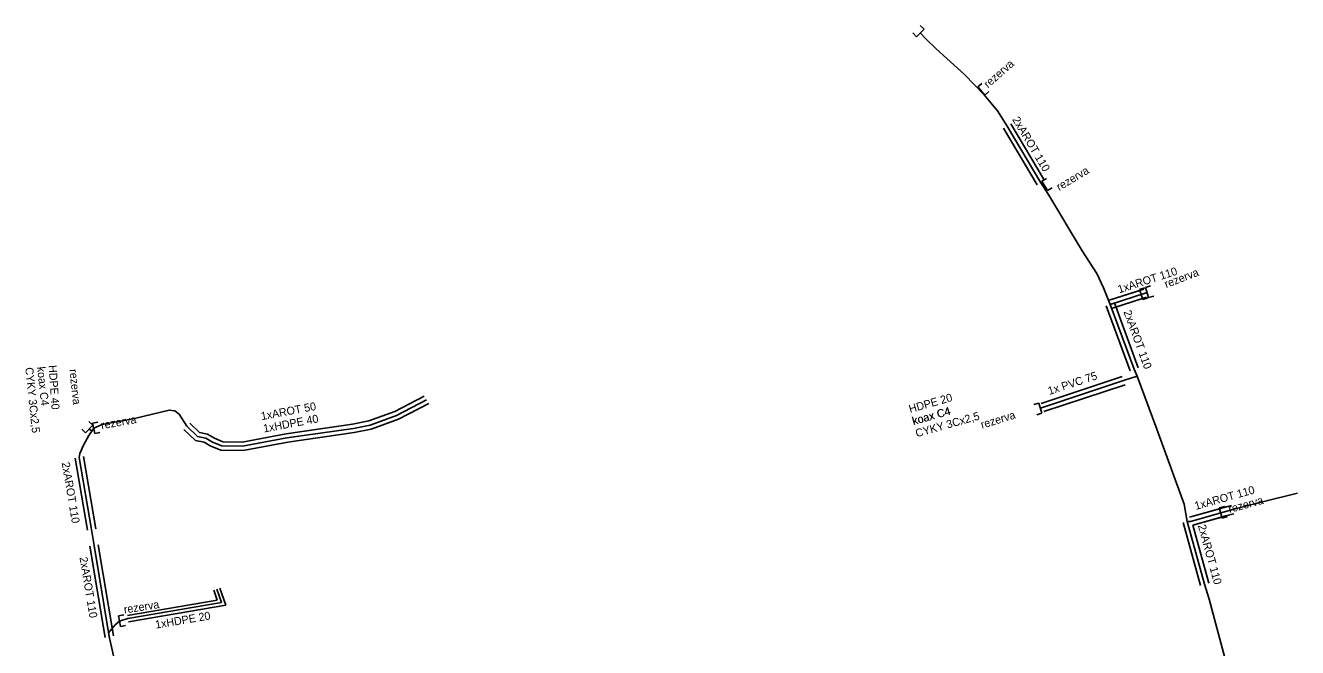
# Model space of a CAD drawing. Extents: x -651943 to -618711, y -1138561 to -1100552.
# Drawn here: x -631668.4 to -631549.1, y -1114532.9 to -1114474.5 of the extents above; entities that cross this region are included whole.
import ezdxf

# ---------------------------------------------------------------- set-up
doc = ezdxf.new("R2010")
doc.units = 0
for name, color, linetype in [('KT optika', 7, 'Continuous'), ('KT trasa', 7, 'Continuous'), ('KT zařízení', 7, 'Continuous')]:
    doc.layers.add(name, color=color, linetype=linetype)

# ---------------------------------------------------------------- blocks, each defined once
blk = doc.blocks.new('TVREZ')
at = {"layer": 'KT zařízení'}
for p, q in [((-0.05, 0.05), (0, 0.05)), ((0, -0.05), (0, 0.05)), ((-0.05, -0.05), (0, -0.05))]:
    blk.add_line(p, q, dxfattribs=at)

msp = doc.modelspace()

# ---------------------------------------------------------------- linework, layer by layer
at = {"layer": 'KT optika'}
for p, q in [((-631583.98, -1114475.8), (-631584.5, -1114475.25)), ((-631583, -1114476.75), (-631583.98, -1114475.8)), ((-631580.34, -1114479.14), (-631583, -1114476.75)), ((-631578.52, -1114481.05), (-631580.34, -1114479.14)), ((-631577.25, -1114482.56), (-631578.52, -1114481.05)), ((-631576.36, -1114483.98), (-631577.25, -1114482.56)), ((-631573.19, -1114489.29), (-631576.36, -1114483.98)), ((-631572.53, -1114490.29), (-631573.19, -1114489.29)), ((-631569.34, -1114495.69), (-631572.53, -1114490.29)), ((-631567.96, -1114497.81), (-631569.34, -1114495.69)), ((-631567.34, -1114499.16), (-631567.96, -1114497.81)), ((-631566.69, -1114500.7), (-631567.34, -1114499.16)), ((-631563.43, -1114499.65), (-631563.25, -1114499.59)), ((-631566.69, -1114500.7), (-631563.43, -1114499.65)), ((-631564.46, -1114506.79), (-631566.69, -1114500.7)), ((-631564.16, -1114507.43), (-631564.46, -1114506.79)), ((-631562.34, -1114512.4), (-631564.16, -1114507.43)), ((-631559.76, -1114519.42), (-631562.34, -1114512.4)), ((-631559.48, -1114521.06), (-631559.76, -1114519.42)), ((-631559.48, -1114521.06), (-631557.85, -1114526.94)), ((-631557.44, -1114528.34), (-631557.85, -1114526.94)), ((-631555.95, -1114533.85), (-631557.44, -1114528.34))]:
    msp.add_line(p, q, dxfattribs=at)
at = {"layer": 'KT trasa'}
for p, q in [((-631583.98, -1114475.8), (-631584.5, -1114475.25)), ((-631583, -1114476.75), (-631583.98, -1114475.8)), ((-631580.34, -1114479.14), (-631583, -1114476.75)), ((-631578.52, -1114481.05), (-631580.34, -1114479.14)), ((-631577.25, -1114482.56), (-631578.52, -1114481.05)), ((-631576.36, -1114483.98), (-631577.25, -1114482.56)), ((-631573.19, -1114489.29), (-631576.36, -1114483.98)), ((-631572.53, -1114490.29), (-631573.19, -1114489.29)), ((-631569.34, -1114495.69), (-631572.53, -1114490.29)), ((-631567.96, -1114497.81), (-631569.34, -1114495.69)), ((-631567.34, -1114499.16), (-631567.96, -1114497.81)), ((-631566.69, -1114500.7), (-631567.34, -1114499.16)), ((-631563.43, -1114499.65), (-631563.25, -1114499.59)), ((-631566.69, -1114500.7), (-631563.43, -1114499.65)), ((-631564.46, -1114506.79), (-631566.69, -1114500.7)), ((-631565.44, -1114507.85), (-631573.05, -1114510.36)), ((-631564.16, -1114507.43), (-631565.44, -1114507.85)), ((-631564.16, -1114507.43), (-631564.46, -1114506.79)), ((-631562.34, -1114512.4), (-631564.16, -1114507.43)), ((-631633.58, -1114511.11), (-631630.77, -1114509.65)), ((-631661.18, -1114511.96), (-631658.13, -1114511.4)), ((-631658.13, -1114511.4), (-631654.89, -1114510.62)), ((-631654.89, -1114510.62), (-631654.36, -1114510.69)), ((-631654.36, -1114510.69), (-631653.95, -1114510.99)), ((-631653.95, -1114510.99), (-631653.22, -1114512.13)), ((-631636.06, -1114512.02), (-631633.58, -1114511.11)), ((-631573.05, -1114510.36), (-631573.24, -1114510.43)), ((-631662.42, -1114512.99), (-631661.96, -1114512.32)), ((-631662.13, -1114512.56), (-631662.38, -1114512.39)), ((-631661.96, -1114512.32), (-631661.18, -1114511.96)), ((-631653.22, -1114512.13), (-631652.23, -1114513.09)), ((-631643.85, -1114513.23), (-631637.62, -1114512.33)), ((-631637.62, -1114512.33), (-631636.06, -1114512.02)), ((-631559.76, -1114519.42), (-631562.34, -1114512.4)), ((-631663.25, -1114514.68), (-631662.9, -1114513.9)), ((-631662.9, -1114513.9), (-631662.42, -1114512.99)), ((-631652.23, -1114513.09), (-631651.46, -1114513.24)), ((-631651.46, -1114513.24), (-631650.84, -1114513.62)), ((-631650.84, -1114513.62), (-631649.95, -1114513.98)), ((-631648, -1114514.01), (-631643.85, -1114513.23)), ((-631663.25, -1114514.68), (-631663.31, -1114515.05)), ((-631662.16, -1114521.81), (-631663.31, -1114515.05)), ((-631649.95, -1114513.98), (-631648, -1114514.01)), ((-631552.31, -1114519.19), (-631549.14, -1114518.4)), ((-631559.48, -1114521.06), (-631559.76, -1114519.42)), ((-631555.22, -1114519.95), (-631552.31, -1114519.19)), ((-631559.48, -1114521.06), (-631559.17, -1114521.05)), ((-631559.48, -1114521.06), (-631557.85, -1114526.94)), ((-631559.17, -1114521.05), (-631556, -1114520.16)), ((-631556, -1114520.16), (-631555.22, -1114519.95)), ((-631661.93, -1114523.31), (-631662.16, -1114521.81)), ((-631660.5, -1114531.86), (-631661.93, -1114523.31)), ((-631557.44, -1114528.34), (-631557.85, -1114526.94)), ((-631649.98, -1114528.67), (-631650.43, -1114527.4)), ((-631658.75, -1114530.16), (-631649.98, -1114528.67)), ((-631555.95, -1114533.85), (-631557.44, -1114528.34)), ((-631659.96, -1114530.74), (-631659.54, -1114530.4)), ((-631659.54, -1114530.4), (-631658.75, -1114530.16)), ((-631660.56, -1114531.51), (-631659.96, -1114530.74)), ((-631659.57, -1114536.04), (-631660.5, -1114531.86))]:
    msp.add_line(p, q, dxfattribs=at)
at = {"layer": 'KT zařízení'}
for p, q in [((-631572.85, -1114489.08), (-631576.02, -1114483.77)), ((-631572.85, -1114489.08), (-631576.02, -1114483.77)), ((-631573.53, -1114489.5), (-631576.7, -1114484.19)), ((-631573.53, -1114489.5), (-631576.7, -1114484.19)), ((-631566.81, -1114500.32), (-631563.55, -1114499.27)), ((-631566.81, -1114500.32), (-631563.93, -1114499.39)), ((-631566.57, -1114501.08), (-631563.31, -1114500.03)), ((-631566.57, -1114501.08), (-631563.68, -1114500.15)), ((-631564.08, -1114506.65), (-631566.31, -1114500.56)), ((-631564.08, -1114506.65), (-631566.31, -1114500.56)), ((-631564.84, -1114506.93), (-631567.07, -1114500.84)), ((-631564.84, -1114506.93), (-631567.07, -1114500.84)), ((-631565.57, -1114507.47), (-631573.18, -1114509.98)), ((-631565.57, -1114507.47), (-631573.18, -1114509.98)), ((-631565.31, -1114508.23), (-631572.92, -1114510.74)), ((-631565.31, -1114508.23), (-631572.92, -1114510.74)), ((-631633.75, -1114510.75), (-631630.98, -1114509.31)), ((-631633.41, -1114511.47), (-631630.56, -1114509.99)), ((-631636.17, -1114511.63), (-631633.75, -1114510.75)), ((-631635.95, -1114512.41), (-631633.41, -1114511.47)), ((-631653.5, -1114512.42), (-631652.42, -1114513.46)), ((-631652.94, -1114511.84), (-631652.04, -1114512.72)), ((-631652.04, -1114512.72), (-631651.31, -1114512.86)), ((-631643.93, -1114512.84), (-631637.7, -1114511.94)), ((-631643.77, -1114513.62), (-631637.54, -1114512.72)), ((-631637.7, -1114511.94), (-631636.17, -1114511.63)), ((-631637.54, -1114512.72), (-631635.95, -1114512.41)), ((-631652.42, -1114513.46), (-631651.61, -1114513.62)), ((-631651.61, -1114513.62), (-631651.03, -1114513.98)), ((-631651.31, -1114512.86), (-631650.65, -1114513.26)), ((-631650.65, -1114513.26), (-631649.87, -1114513.58)), ((-631649.87, -1114513.58), (-631648.04, -1114513.61)), ((-631648.04, -1114513.61), (-631643.93, -1114512.84)), ((-631647.96, -1114514.41), (-631643.77, -1114513.62)), ((-631661.77, -1114521.74), (-631662.92, -1114514.98)), ((-631661.77, -1114521.74), (-631662.92, -1114514.98)), ((-631651.03, -1114513.98), (-631650.03, -1114514.38)), ((-631650.03, -1114514.38), (-631647.96, -1114514.41)), ((-631662.55, -1114521.88), (-631663.7, -1114515.12)), ((-631662.55, -1114521.88), (-631663.7, -1114515.12)), ((-631559.28, -1114520.66), (-631556.14, -1114519.78)), ((-631559.28, -1114520.66), (-631556.45, -1114519.87)), ((-631556.14, -1114519.78), (-631555.32, -1114519.56)), ((-631558.97, -1114521.41), (-631555.86, -1114520.54)), ((-631558.97, -1114521.41), (-631556.23, -1114520.64)), ((-631555.86, -1114520.54), (-631555.12, -1114520.34)), ((-631559.86, -1114521.17), (-631558.23, -1114527.05)), ((-631559.86, -1114521.17), (-631558.23, -1114527.05)), ((-631558.97, -1114521.41), (-631557.46, -1114526.83)), ((-631558.97, -1114521.41), (-631557.46, -1114526.83)), ((-631660.89, -1114531.93), (-631662.32, -1114523.38)), ((-631660.89, -1114531.93), (-631662.32, -1114523.38)), ((-631660.1, -1114531.79), (-631661.54, -1114523.24)), ((-631660.1, -1114531.79), (-631661.54, -1114523.24)), ((-631650.38, -1114528.43), (-631650.71, -1114527.5)), ((-631649.58, -1114528.91), (-631650.15, -1114527.3)), ((-631658.8, -1114529.86), (-631650.38, -1114528.43)), ((-631658.7, -1114530.46), (-631649.58, -1114528.91))]:
    msp.add_line(p, q, dxfattribs=at)

# ---------------------------------------------------------------- block references
for p, xscale, yscale, rotation in [((-631584.5, -1114475.25), 9.999998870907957, 9.999998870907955, -45.27506652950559), ((-631584.5, -1114475.25), 9.999998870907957, 9.999998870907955, -45.27506652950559), ((-631578.78, -1114480.69), 10.000007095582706, 10.000007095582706, -138.90960113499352), ((-631578.78, -1114480.69), 10.000007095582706, 10.000007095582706, -138.90960113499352), ((-631572.84, -1114489.59), 9.999969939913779, 9.999969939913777, -148.8380247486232), ((-631572.84, -1114489.59), 9.999969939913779, 9.999969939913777, -148.8380247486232), ((-631563.8, -1114499.77), 9.999987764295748, 9.999987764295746, -162.89148434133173), ((-631563.25, -1114499.59), 9.999987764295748, 9.999987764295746, -162.89148434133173), ((-631573.24, -1114510.43), 10.000010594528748, 10.000010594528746, 17.063536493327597), ((-631573.24, -1114510.43), 10.000010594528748, 10.000010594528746, 17.063536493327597), ((-631662.38, -1114512.39), 9.999993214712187, 9.999993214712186, -42.9188161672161), ((-631662.38, -1114512.39), 9.999993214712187, 9.999993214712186, -42.9188161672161), ((-631661.96, -1114512.32), 9.999990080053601, 9.9999900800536, -168.65945753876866), ((-631556.34, -1114520.26), 9.999983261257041, 9.99998326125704, -164.27361611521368), ((-631659.54, -1114530.4), 9.99999800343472, 9.999998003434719, -170.39898463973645)]:
    msp.add_blockref('TVREZ', p, dxfattribs=dict(at, xscale=xscale, yscale=yscale, rotation=rotation))

# ---------------------------------------------------------------- texts
for s, rotation, p in [('rezerva', 41.1859, (-631578.16, -1114480.45)), ('rezerva', 41.1859, (-631578.16, -1114480.45)), ('2xAROT 110', 300.8366, (-631575.91, -1114483.36)), ('2xAROT 110', 300.8366, (-631575.91, -1114483.36)), ('rezerva', 31.1798, (-631571.47, -1114490.08)), ('rezerva', 31.1798, (-631571.47, -1114490.08)), ('1xAROT 110', 17.853, (-631565.86, -1114499.67)), ('1xAROT 110', 17.853, (-631565.86, -1114499.67)), ('rezerva', 21.0375, (-631561.45, -1114499.18)), ('rezerva', 21.0375, (-631561.45, -1114499.18)), ('2xAROT 110', 290.1114, (-631565.47, -1114501.4)), ('2xAROT 110', 290.1114, (-631565.47, -1114501.4)), ('CYKY 3Cx2,5', 276.0275, (-631668.38, -1114506.64)), ('CYKY 3Cx2,5', 276.0275, (-631668.38, -1114506.64)), ('koax C4', 276.0275, (-631667.27, -1114506.58)), ('koax C4', 276.0275, (-631667.27, -1114506.58)), ('HDPE 40', 273.9909, (-631666.19, -1114506.42)), ('HDPE 40', 273.9909, (-631666.19, -1114506.42)), ('rezerva', 276.0275, (-631664.24, -1114506.81)), ('rezerva', 276.0275, (-631664.24, -1114506.81)), ('1x PVC 75', 18.2541, (-631572.4, -1114509.2)), ('1x PVC 75', 18.2541, (-631572.4, -1114509.2)), ('HDPE 20', 15.8539, (-631585.45, -1114510.89)), ('HDPE 20', 15.8539, (-631585.45, -1114510.89)), ('1xAROT 50', 10.6458, (-631646.22, -1114511.56)), ('1xAROT 50', 10.6458, (-631646.22, -1114511.56)), ('koax C4', 15.8539, (-631585.15, -1114512.02)), ('koax C4', 15.8539, (-631585.12, -1114512.02)), ('rezerva', 9.9879, (-631661.21, -1114512.41)), ('1xHDPE 40', 10.6458, (-631646, -1114512.72)), ('1xHDPE 40', 10.6458, (-631646, -1114512.72)), ('CYKY 3Cx2,5', 15.8539, (-631584.83, -1114513.17)), ('CYKY 3Cx2,5', 15.8539, (-631584.83, -1114513.17)), ('rezerva', 17.0943, (-631578.71, -1114512.36)), ('rezerva', 17.0943, (-631578.71, -1114512.36)), ('2xAROT 110', 279.6546, (-631664.96, -1114515.56)), ('2xAROT 110', 279.6546, (-631664.96, -1114515.56)), ('1xAROT 110', 15.6896, (-631558.68, -1114519.98)), ('1xAROT 110', 15.6896, (-631558.68, -1114519.98)), ('rezerva', 15.44, (-631555.51, -1114520.27)), ('2xAROT 110', 285.494, (-631558.49, -1114521.45)), ('2xAROT 110', 285.494, (-631558.49, -1114521.45)), ('2xAROT 110', 279.4949, (-631663.29, -1114524.44)), ('2xAROT 110', 279.4949, (-631663.29, -1114524.44)), ('rezerva', 8.8366, (-631659.08, -1114529.69)), ('1xHDPE 20', 9.6435, (-631656.13, -1114531.11)), ('1xHDPE 20', 9.6435, (-631656.13, -1114531.11))]:
    msp.add_text(s, height=0.75, rotation=rotation, dxfattribs=at).set_placement(p)

doc.saveas('drawing.dxf')
